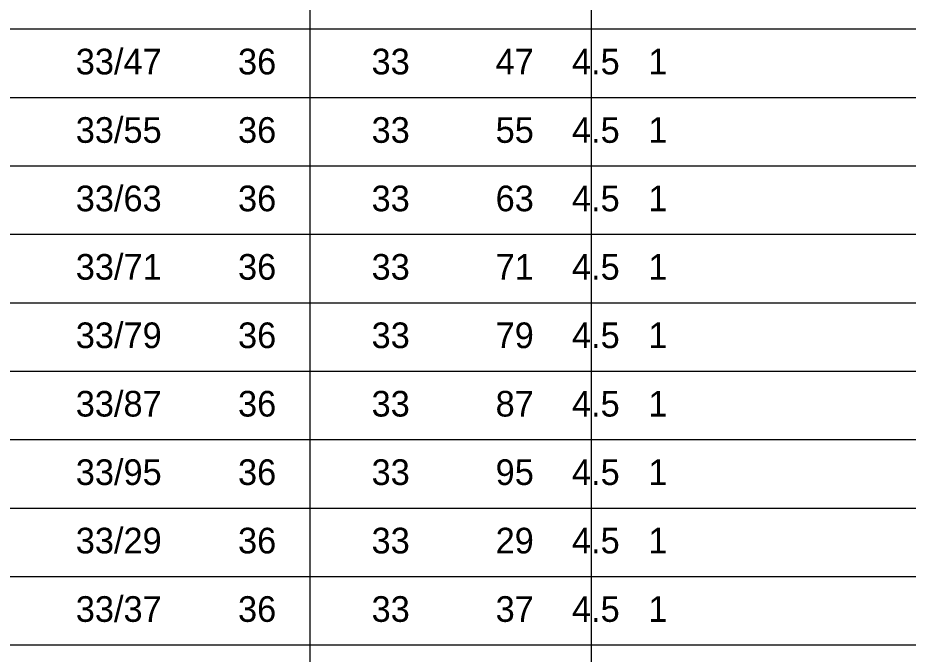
# Model space of a CAD drawing. Extents: x 635698 to 639877, y 296617 to 300175.
# Drawn here: x 638855 to 638959, y 298708.2 to 298782.6 of the extents above; entities that cross this region are included whole.
import ezdxf

# ---------------------------------------------------------------- set-up
doc = ezdxf.new("R2010")
doc.units = 0
doc.layers.add('1', color=7, linetype='Continuous')
doc.layers.add('2', color=7, linetype='Continuous')

msp = doc.modelspace()

# ---------------------------------------------------------------- linework, layer by layer
at = {"layer": '2'}
for p, q in [((638889.15, 298814.79), (638889.15, 298581.29)), ((638922.02, 298814.79), (638922.02, 298581.29)), ((639405.11, 298781.29), (638853.27, 298781.29)), ((639405.11, 298773.29), (638853.27, 298773.29)), ((639405.11, 298765.29), (638853.27, 298765.29)), ((639405.11, 298757.29), (638853.27, 298757.29)), ((639405.11, 298749.29), (638853.27, 298749.29)), ((639405.11, 298741.29), (638853.27, 298741.29)), ((639405.11, 298733.29), (638853.27, 298733.29)), ((639405.11, 298725.29), (638853.27, 298725.29)), ((639405.11, 298725.29), (638853.27, 298725.29)), ((639405.11, 298717.29), (638853.27, 298717.29)), ((639405.11, 298709.29), (638853.27, 298709.29))]:
    msp.add_line(p, q, dxfattribs=at)

# ---------------------------------------------------------------- texts
at = {"layer": '1'}
for s, p in [(' 33/47        36          33         47    4.5   1  ', (638860.67, 298776.02)), (' 33/55        36          33         55    4.5   1  ', (638860.67, 298768.02)), (' 33/63        36          33         63    4.5   1  ', (638860.67, 298760.02)), (' 33/71        36          33         71    4.5   1  ', (638860.67, 298752.02)), (' 33/79        36          33         79    4.5   1  ', (638860.67, 298744.02)), (' 33/87        36          33         87    4.5   1  ', (638860.67, 298736.02)), (' 33/95        36          33         95    4.5   1                                                                                                                                                                                   ', (638860.67, 298728.02)), (' 33/29        36          33         29    4.5   1  ', (638860.67, 298720.02)), (' 33/37        36          33         37    4.5   1  ', (638860.67, 298712.02))]:
    msp.add_text(s, height=3, dxfattribs=at).set_placement(p)

doc.saveas('drawing.dxf')
